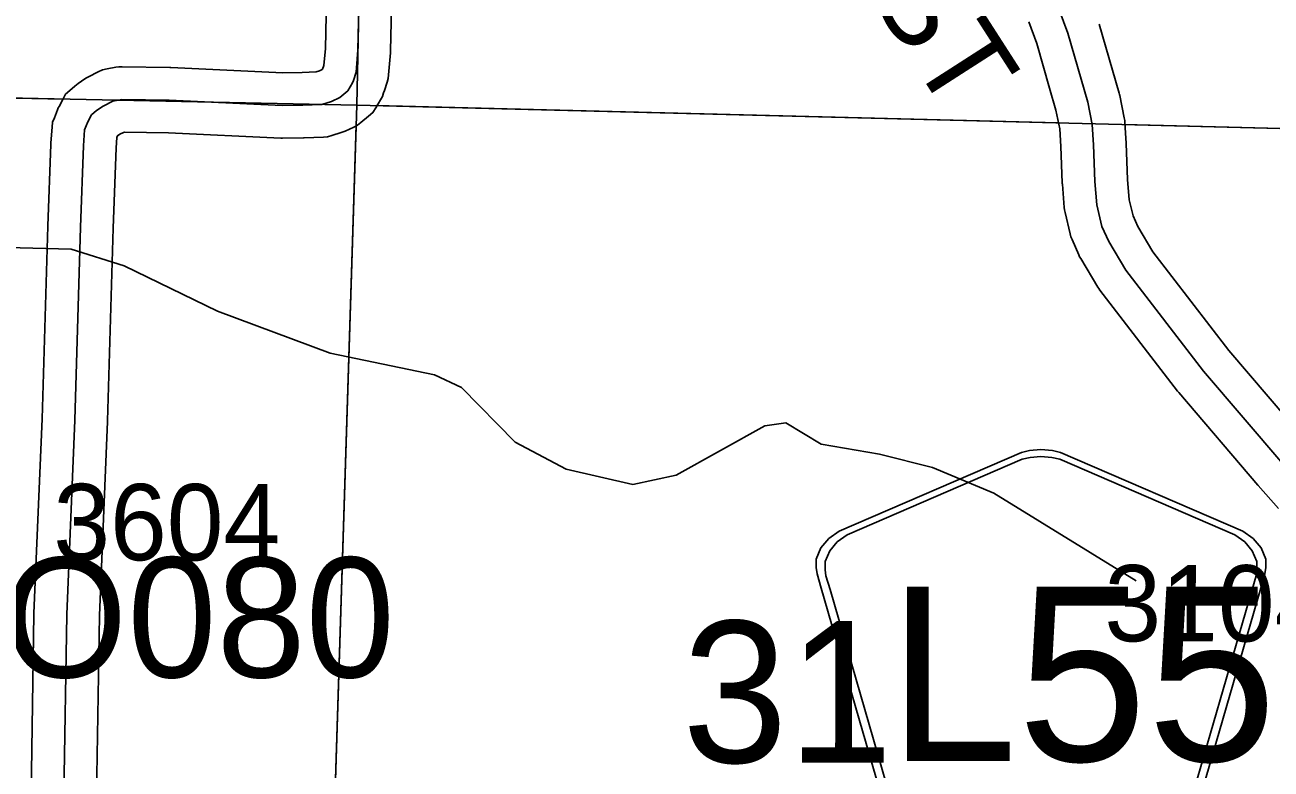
# Model space of a CAD drawing. Extents: x -132.8 to -73.3, y -60 to -26.
# Drawn here: x -109.942 to -108.798, y -38.316 to -37.633 of the extents above; entities that cross this region are included whole.
import ezdxf

# ---------------------------------------------------------------- set-up
doc = ezdxf.new("R2010")
doc.units = 0
for name, color, linetype in [('tdCoHydroRiver', 7, 'Continuous'), ('tdCoSecRdNmbr', 7, 'Continuous'), ('tdCoSecRdTxt', 7, 'Continuous'), ('tdCoSecRteBand', 7, 'Continuous'), ('tdCoSecRteCL', 7, 'Continuous'), ('tdCoSectLine', 7, 'Continuous'), ('tdCoSectLinePart', 7, 'Continuous'), ('tdCoSectNmbr', 7, 'Continuous'), ('tdCoShieldCoRte', 7, 'Continuous'), ('tdCoStrucPriMaintName', 7, 'Continuous'), ('tdCoSurfGravel', 7, 'Continuous'), ('tdCoTwpBndry', 7, 'Continuous'), ('tdCoTwpBndryShd', 7, 'Continuous')]:
    doc.layers.add(name, color=color, linetype=linetype)

msp = doc.modelspace()

# ---------------------------------------------------------------- linework, layer by layer
at = {"layer": 'tdCoHydroRiver'}
msp.add_lwpolyline([(-108.9222, -38.1432), (-109.0528, -38.0628), (-109.1091, -38.0394), (-109.1577, -38.0272), (-109.2111, -38.018), (-109.2438, -37.9983), (-109.2628, -38.001), (-109.3444, -38.0463), (-109.384, -38.0548), (-109.4452, -38.0407), (-109.492, -38.0159), (-109.5413, -37.9658), (-109.5662, -37.9542), (-109.662, -37.9345), (-109.7652, -37.8958), (-109.851, -37.8543), (-109.8996, -37.8389), (-109.9579, -37.8375)], dxfattribs=at)
at = {"layer": 'tdCoSecRteBand'}
for points in [[(-109.9364, -38.3395), (-109.9337, -38.1738), (-109.9337, -38.1734), (-109.9337, -38.1731), (-109.9263, -37.9947), (-109.9211, -37.8178), (-109.9211, -37.8177), (-109.9211, -37.8176), (-109.9184, -37.7429), (-109.9184, -37.7422), (-109.9183, -37.7414), (-109.9171, -37.7269), (-109.9167, -37.7224), (-109.915, -37.7183), (-109.9121, -37.7109), (-109.9114, -37.7093), (-109.9106, -37.7078), (-109.9072, -37.7014), (-109.9047, -37.6967), (-109.9007, -37.6932), (-109.8962, -37.6893), (-109.8948, -37.688), (-109.8932, -37.6869), (-109.887, -37.6827), (-109.8854, -37.6815), (-109.8836, -37.6806), (-109.8747, -37.6762), (-109.8709, -37.6743), (-109.8666, -37.6735), (-109.8585, -37.672), (-109.8557, -37.6715), (-109.8528, -37.6716), (-109.8091, -37.6721), (-109.8086, -37.6721), (-109.8081, -37.6721), (-109.7054, -37.677), (-109.6877, -37.6768), (-109.6746, -37.6762), (-109.6717, -37.6753), (-109.6691, -37.674), (-109.6688, -37.6738), (-109.6688, -37.6738), (-109.6677, -37.6704), (-109.6663, -37.6546), (-109.6644, -37.5628)], [(-109.6044, -37.5642), (-109.6064, -37.6568), (-109.6064, -37.6578), (-109.6065, -37.6587), (-109.6082, -37.679), (-109.6085, -37.6824), (-109.6096, -37.6857), (-109.612, -37.6933), (-109.6128, -37.6955), (-109.6138, -37.6988), (-109.6156, -37.7017), (-109.62, -37.7091), (-109.6227, -37.7135), (-109.6266, -37.7168), (-109.6338, -37.7227), (-109.6367, -37.7251), (-109.6402, -37.7268), (-109.648, -37.7305), (-109.6499, -37.7313), (-109.6518, -37.7319), (-109.6604, -37.7346), (-109.6642, -37.7358), (-109.6681, -37.736), (-109.6857, -37.7367), (-109.6861, -37.7367), (-109.6865, -37.7367), (-109.7055, -37.737), (-109.7064, -37.737), (-109.7073, -37.737), (-109.8104, -37.732), (-109.8506, -37.7316), (-109.8517, -37.7318), (-109.8549, -37.7334), (-109.857, -37.7348), (-109.8576, -37.7364), (-109.8584, -37.7458), (-109.8611, -37.8197), (-109.8663, -37.9966), (-109.8663, -37.9968), (-109.8663, -37.997), (-109.8737, -38.1752), (-109.8764, -38.3403)], [(-108.7916, -38.0768), (-108.8101, -38.0558), (-108.8102, -38.0556), (-108.8103, -38.0555), (-108.8831, -37.9704), (-108.8836, -37.9698), (-108.8841, -37.9692), (-108.9554, -37.8764), (-108.9564, -37.8751), (-108.9572, -37.8737), (-108.973, -37.8475), (-108.974, -37.8459), (-108.9748, -37.8441), (-108.981, -37.83), (-108.9821, -37.8275), (-108.9827, -37.8249), (-108.9874, -37.8052), (-108.9879, -37.8029), (-108.9881, -37.8006), (-108.9898, -37.7792), (-108.9899, -37.7786), (-108.9899, -37.7781), (-108.9914, -37.7447), (-108.9922, -37.7283), (-108.9957, -37.7112), (-109.0016, -37.6912), (-109.0016, -37.6911), (-109.0016, -37.6911), (-109.0134, -37.65), (-109.0206, -37.6302)], [(-108.956, -37.6324), (-108.9439, -37.6745), (-108.9378, -37.6957), (-108.9374, -37.6968), (-108.9372, -37.698), (-108.933, -37.7185), (-108.9325, -37.7207), (-108.9324, -37.7229), (-108.9314, -37.7417), (-108.9314, -37.7418), (-108.9314, -37.7419), (-108.93, -37.7749), (-108.9285, -37.7935), (-108.925, -37.8084), (-108.9207, -37.8182), (-108.9068, -37.8412), (-108.837, -37.932), (-108.7649, -38.0163)]]:
    msp.add_lwpolyline(points, dxfattribs=at)
at = {"layer": 'tdCoSecRteCL'}
for points in [[(-109.9064, -38.34), (-109.9037, -38.1743), (-109.8963, -37.9958), (-109.8911, -37.8187), (-109.8884, -37.744), (-109.8872, -37.7294), (-109.8842, -37.722), (-109.8808, -37.7156), (-109.8763, -37.7117), (-109.8701, -37.7075), (-109.8613, -37.703), (-109.8531, -37.7016), (-109.8095, -37.7021), (-109.7059, -37.707), (-109.6869, -37.7067), (-109.6694, -37.706), (-109.6608, -37.7033), (-109.6529, -37.6996), (-109.6457, -37.6937), (-109.6413, -37.6863), (-109.6406, -37.684), (-109.6381, -37.6764), (-109.6364, -37.6562), (-109.6344, -37.5635)], [(-108.7875, -38.036), (-108.8603, -37.9509), (-108.9316, -37.8582), (-108.9473, -37.832), (-108.9535, -37.818), (-108.9582, -37.7982), (-108.9599, -37.7768), (-108.9614, -37.7432), (-108.9624, -37.7245), (-108.9666, -37.704), (-108.9727, -37.6828), (-108.9848, -37.6407), (-108.9927, -37.6192)]]:
    msp.add_lwpolyline(points, dxfattribs=at)
at = {"layer": 'tdCoSectLine'}
for points in [[(-109.6375, -37.7067), (-109.617, -36.713)], [(-110.6317, -37.686), (-109.6375, -37.7067)], [(-109.6688, -38.7038), (-109.6375, -37.7067)], [(-109.6375, -37.7067), (-108.6933, -37.7306)]]:
    msp.add_lwpolyline(points, dxfattribs=at)
at = {"layer": 'tdCoSectLinePart'}
for points in [[(-110.6016, -37.6866), (-109.9067, -37.7011)], [(-109.6198, -37.7071), (-108.9937, -37.723)], [(-109.6679, -38.6741), (-109.6381, -37.7249)], [(-108.933, -37.7246), (-108.6933, -37.7306)]]:
    msp.add_lwpolyline(points, dxfattribs=at)
at = {"layer": 'tdCoShieldCoRte'}
for points in [[(-109.1292, -38.433), (-109.2112, -38.1501), (-109.215, -38.137), (-109.2158, -38.1311), (-109.2158, -38.1233), (-109.2115, -38.113), (-109.2043, -38.1045), (-109.1947, -38.0978), (-109.0274, -38.0255), (-109.0199, -38.0238), (-109.0095, -38.0229), (-108.999, -38.0238), (-108.9915, -38.0255), (-108.8243, -38.0978), (-108.8147, -38.1045), (-108.8074, -38.113), (-108.8032, -38.1233), (-108.8032, -38.1311), (-108.8039, -38.137), (-108.8078, -38.1501), (-108.8897, -38.433)], [(-109.1234, -38.4267), (-109.2031, -38.1514), (-109.2068, -38.1388), (-109.2075, -38.1332), (-109.2075, -38.1256), (-109.2034, -38.1158), (-109.1965, -38.1076), (-109.1873, -38.1012), (-109.0267, -38.0317), (-109.0195, -38.0302), (-109.0095, -38.0293), (-108.9995, -38.0302), (-108.9922, -38.0317), (-108.8317, -38.1012), (-108.8225, -38.1076), (-108.8155, -38.1158), (-108.8114, -38.1256), (-108.8114, -38.1332), (-108.8121, -38.1388), (-108.8158, -38.1514), (-108.8956, -38.4267)]]:
    msp.add_lwpolyline(points, close=True, dxfattribs=at)
at = {"layer": 'tdCoSurfGravel'}
for points in [[(-109.6406, -37.684), (-109.6381, -37.6764), (-109.6364, -37.6562), (-109.6344, -37.5635), (-109.6304, -37.4064), (-109.6306, -37.3439)], [(-108.7875, -38.036), (-108.8603, -37.9509), (-108.9316, -37.8582), (-108.9473, -37.832), (-108.9535, -37.818), (-108.9582, -37.7982), (-108.9599, -37.7768), (-108.9614, -37.7432), (-108.9624, -37.7245), (-108.9666, -37.704), (-108.9727, -37.6828), (-108.9848, -37.6407), (-108.9927, -37.6192), (-109.0023, -37.5965), (-109.0366, -37.525), (-109.0665, -37.4631), (-109.0801, -37.4362)], [(-109.9064, -38.34), (-109.9037, -38.1743), (-109.8963, -37.9958), (-109.8911, -37.8187), (-109.8884, -37.744), (-109.8872, -37.7294), (-109.8842, -37.722), (-109.8808, -37.7156), (-109.8763, -37.7117), (-109.8701, -37.7075), (-109.8613, -37.703), (-109.8531, -37.7016), (-109.8095, -37.7021), (-109.7059, -37.707), (-109.6869, -37.7067), (-109.6694, -37.706), (-109.6608, -37.7033), (-109.6529, -37.6996), (-109.6457, -37.6937), (-109.6413, -37.6863), (-109.6406, -37.684)]]:
    msp.add_lwpolyline(points, dxfattribs=at)
at = {"layer": 'tdCoTwpBndry'}
msp.add_lwpolyline([(-109.6679, -38.6738), (-109.6381, -37.7255)], dxfattribs=at)
at = {"layer": 'tdCoTwpBndryShd'}
msp.add_lwpolyline([(-109.7537, -41.7024), (-109.722, -40.7026), (-109.6938, -39.7054), (-109.6688, -38.7038), (-109.6375, -37.7067), (-109.617, -36.713), (-109.5953, -35.7147), (-109.5766, -34.7171), (-109.5568, -33.7185), (-109.5289, -32.724)], dxfattribs=at)

# ---------------------------------------------------------------- texts
at = {"layer": 'tdCoSecRdNmbr'}
for s, rotation, p in [('3604', 359.9173, (-109.916, -38.1243)), ('3104', 359.9181, (-108.9513, -38.1988))]:
    msp.add_text(s, height=0.07, rotation=rotation, dxfattribs=at).set_placement(p)
at = {"layer": 'tdCoSecRdTxt'}
msp.add_text('310TH ST', height=0.08, rotation=302.7319, dxfattribs=at).set_placement((-109.3581, -37.3089))
at = {"layer": 'tdCoSectNmbr'}
msp.add_text('31', height=0.13, rotation=359.9178, dxfattribs=at).set_placement((-109.3388, -38.3101))
at = {"layer": 'tdCoShieldCoRte'}
msp.add_text('L55', height=0.16, dxfattribs=at).set_placement((-109.1501, -38.3088))
at = {"layer": 'tdCoStrucPriMaintName'}
msp.add_text('78220O080', height=0.11, dxfattribs=at).set_placement((-110.3714, -38.2319))
msp.add_text('78220O080', height=0.11, dxfattribs=at).set_placement((-110.3714, -38.2319))
msp.add_text('78220O080', height=0.11, dxfattribs=at).set_placement((-110.3714, -38.2319))

doc.saveas('drawing.dxf')
